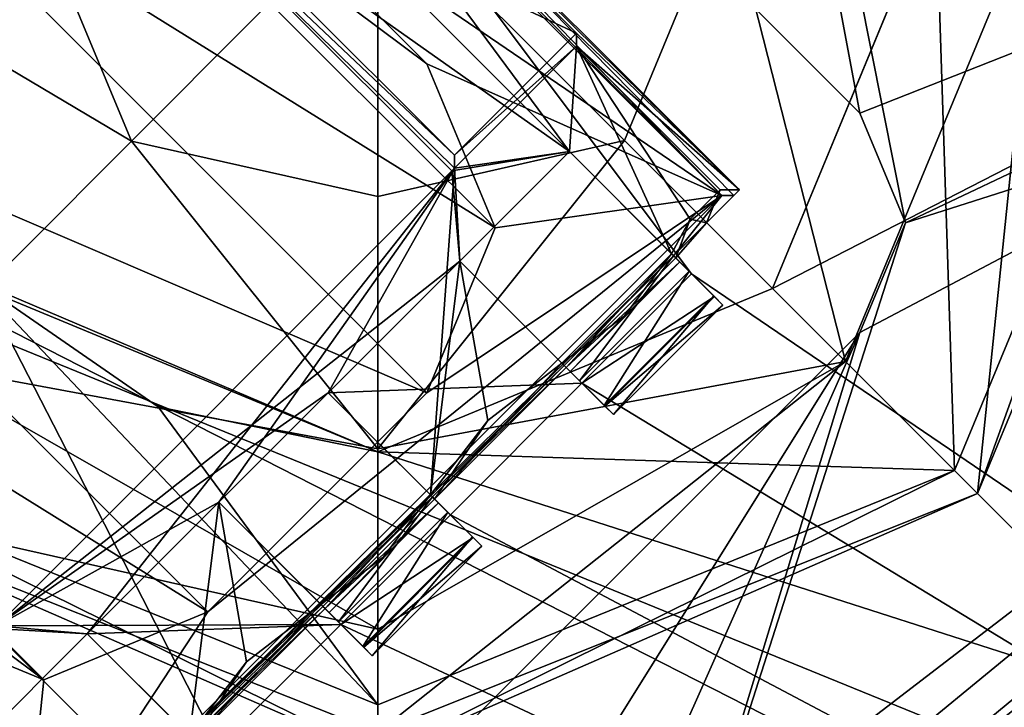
# Model space of a CAD drawing. Header units: millimetres. Extents: x -78 to 78, y -78 to 78.
# Tile 442 of 449: x 46.58 to 49.75, y 45.11 to 47.32. Entities that reach past the tile are written whole.
import ezdxf

# ---------------------------------------------------------------- set-up
doc = ezdxf.new("R2010")
doc.units = ezdxf.units.MM
doc.header["$LTSCALE"] = 41.718519
for name, color, linetype in [('1208', 7, 'CONTINUOUS'), ('1223', 7, 'CONTINUOUS'), ('1257', 7, 'CONTINUOUS'), ('1258', 7, 'CONTINUOUS'), ('1279', 7, 'CONTINUOUS'), ('1283', 7, 'CONTINUOUS'), ('1296', 7, 'CONTINUOUS'), ('1302', 7, 'CONTINUOUS'), ('1403', 7, 'CONTINUOUS'), ('1533', 7, 'CONTINUOUS'), ('1578', 7, 'CONTINUOUS'), ('1657', 7, 'CONTINUOUS'), ('1742', 7, 'CONTINUOUS'), ('1745', 7, 'CONTINUOUS'), ('1769', 7, 'CONTINUOUS'), ('2704', 7, 'CONTINUOUS'), ('2720', 7, 'CONTINUOUS'), ('2728', 7, 'CONTINUOUS'), ('2737', 7, 'CONTINUOUS'), ('4671', 7, 'CONTINUOUS'), ('4673', 7, 'CONTINUOUS'), ('4684', 7, 'CONTINUOUS'), ('4686', 7, 'CONTINUOUS'), ('4687', 7, 'CONTINUOUS'), ('4701', 7, 'CONTINUOUS'), ('4702', 7, 'CONTINUOUS'), ('4703', 7, 'CONTINUOUS'), ('4704', 7, 'CONTINUOUS'), ('4714', 7, 'CONTINUOUS'), ('4717', 7, 'CONTINUOUS'), ('4720', 7, 'CONTINUOUS'), ('4721', 7, 'CONTINUOUS'), ('4722', 7, 'CONTINUOUS'), ('4728', 7, 'CONTINUOUS'), ('4729', 7, 'CONTINUOUS'), ('4731', 7, 'CONTINUOUS'), ('4734', 7, 'CONTINUOUS'), ('4739', 7, 'CONTINUOUS'), ('4741', 7, 'CONTINUOUS'), ('4742', 7, 'CONTINUOUS'), ('4752', 7, 'CONTINUOUS'), ('4753', 7, 'CONTINUOUS'), ('4755', 7, 'CONTINUOUS'), ('4757', 7, 'CONTINUOUS'), ('4761', 7, 'CONTINUOUS'), ('4764', 7, 'CONTINUOUS'), ('4765', 7, 'CONTINUOUS'), ('4766', 7, 'CONTINUOUS'), ('4773', 7, 'CONTINUOUS'), ('4774', 7, 'CONTINUOUS'), ('4777', 7, 'CONTINUOUS'), ('4783', 7, 'CONTINUOUS'), ('4784', 7, 'CONTINUOUS'), ('4786', 7, 'CONTINUOUS'), ('4787', 7, 'CONTINUOUS'), ('4789', 7, 'CONTINUOUS'), ('4792', 7, 'CONTINUOUS'), ('732', 7, 'CONTINUOUS'), ('739', 7, 'CONTINUOUS'), ('740', 7, 'CONTINUOUS'), ('741', 7, 'CONTINUOUS'), ('742', 7, 'CONTINUOUS'), ('743', 7, 'CONTINUOUS'), ('744', 7, 'CONTINUOUS')]:
    doc.layers.add(name, color=color, linetype=linetype)

msp = doc.modelspace()

# ---------------------------------------------------------------- linework, layer by layer
at = {"layer": '1208', "color": 7, "linetype": 'CONTINUOUS'}
for points in [[(57.5796, 45.5225, 26.0387), (54.9919, 48.7334, 23.3613), (48.7564, 43.9488, 23.3613), (57.5796, 45.5225, 26.0387)], [(51.2662, 40.678, 26.0387), (57.5796, 45.5225, 26.0387), (48.7564, 43.9488, 23.3613), (51.2662, 40.678, 26.0387)]]:
    msp.add_3dface(points, dxfattribs=at)
at = {"layer": '1223', "color": 7, "linetype": 'CONTINUOUS'}
for points in [[(54.6036, 49.122, 23.2), (47.0226, 49.2853, 23.2), (49.2853, 47.0226, 23.2), (54.6036, 49.122, 23.2)], [(54.6036, 49.122, 23.2), (49.2853, 46.3155, 23.2), (48.4248, 44.3809, 23.2), (54.6036, 49.122, 23.2)], [(49.2853, 46.3155, 23.2), (54.6036, 49.122, 23.2), (49.4318, 46.669, 23.2), (49.2853, 46.3155, 23.2)], [(54.6036, 49.122, 23.2), (49.2853, 47.0226, 23.2), (49.4318, 46.669, 23.2), (54.6036, 49.122, 23.2)], [(49.2853, 46.3155, 23.2), (47.0226, 44.0528, 23.2), (48.4248, 44.3809, 23.2), (49.2853, 46.3155, 23.2)]]:
    msp.add_3dface(points, dxfattribs=at)
at = {"layer": '1257', "color": 7, "linetype": 'CONTINUOUS'}
for points in [[(54.6036, 49.122, 23.2), (48.4248, 44.3809, 23.2), (48.5977, 44.1555, 23.2412), (54.6036, 49.122, 23.2)], [(54.7084, 49.0211, 23.2104), (54.6036, 49.122, 23.2), (48.5977, 44.1555, 23.2412), (54.7084, 49.0211, 23.2104)], [(54.8092, 48.9212, 23.2413), (54.7084, 49.0211, 23.2104), (48.5977, 44.1555, 23.2412), (54.8092, 48.9212, 23.2413)], [(48.7564, 43.9488, 23.3613), (54.8092, 48.9212, 23.2413), (48.5977, 44.1555, 23.2412), (48.7564, 43.9488, 23.3613)], [(54.9044, 48.8246, 23.292), (54.8092, 48.9212, 23.2413), (48.7564, 43.9488, 23.3613), (54.9044, 48.8246, 23.292)], [(54.9919, 48.7334, 23.3613), (54.9044, 48.8246, 23.292), (48.7564, 43.9488, 23.3613), (54.9919, 48.7334, 23.3613)]]:
    msp.add_3dface(points, dxfattribs=at)
at = {"layer": '1258', "color": 7, "linetype": 'CONTINUOUS'}
for points in [[(49.2853, 46.3155, 22.2), (47.0226, 44.0528, 22.2), (49.2853, 46.3155, 23.2), (49.2853, 46.3155, 22.2)], [(47.0226, 44.0528, 22.2), (47.0226, 44.0528, 23.2), (49.2853, 46.3155, 23.2), (47.0226, 44.0528, 22.2)]]:
    msp.add_3dface(points, dxfattribs=at)
at = {"layer": '1279', "color": 7, "linetype": 'CONTINUOUS'}
for points in [[(49.2853, 47.0226, 22.2), (49.4318, 46.669, 22.2), (49.2853, 47.0226, 23.2), (49.2853, 47.0226, 22.2)], [(49.2853, 47.0226, 23.2), (49.4318, 46.669, 22.2), (49.4318, 46.669, 23.2), (49.2853, 47.0226, 23.2)], [(49.4318, 46.669, 22.2), (49.2853, 46.3155, 22.2), (49.4318, 46.669, 23.2), (49.4318, 46.669, 22.2)], [(49.2853, 46.3155, 22.2), (49.2853, 46.3155, 23.2), (49.4318, 46.669, 23.2), (49.2853, 46.3155, 22.2)]]:
    msp.add_3dface(points, dxfattribs=at)
at = {"layer": '1283', "color": 7, "linetype": 'CONTINUOUS'}
msp.add_3dface([(53.7064, 48.033, 22.2), (51.9134, 39.8345, 23.6504), (48.6183, 44.1288, 22.2), (53.7064, 48.033, 22.2)], dxfattribs=at)
at = {"layer": '1296', "color": 7, "linetype": 'CONTINUOUS'}
for points in [[(47.0226, 49.2853, 22.2), (49.2853, 47.0226, 22.2), (47.0226, 49.2853, 23.2), (47.0226, 49.2853, 22.2)], [(47.0226, 49.2853, 23.2), (49.2853, 47.0226, 22.2), (49.2853, 47.0226, 23.2), (47.0226, 49.2853, 23.2)]]:
    msp.add_3dface(points, dxfattribs=at)
at = {"layer": '1302', "color": 7, "linetype": 'CONTINUOUS'}
for points in [[(47.0226, 49.2853, 22.2), (48.033, 53.7064, 22.2), (49.2853, 47.0226, 22.2), (47.0226, 49.2853, 22.2)], [(48.033, 53.7064, 22.2), (53.7064, 48.033, 22.2), (49.4318, 46.669, 22.2), (48.033, 53.7064, 22.2)], [(49.2853, 47.0226, 22.2), (48.033, 53.7064, 22.2), (49.4318, 46.669, 22.2), (49.2853, 47.0226, 22.2)], [(53.7064, 48.033, 22.2), (48.6183, 44.1288, 22.2), (49.4318, 46.669, 22.2), (53.7064, 48.033, 22.2)], [(49.4318, 46.669, 22.2), (48.6183, 44.1288, 22.2), (49.2853, 46.3155, 22.2), (49.4318, 46.669, 22.2)], [(47.5897, 43.6025, 22.2), (47.0226, 44.0528, 22.2), (49.2853, 46.3155, 22.2), (47.5897, 43.6025, 22.2)], [(48.6183, 44.1288, 22.2), (47.5897, 43.6025, 22.2), (49.2853, 46.3155, 22.2), (48.6183, 44.1288, 22.2)]]:
    msp.add_3dface(points, dxfattribs=at)
at = {"layer": '1403', "color": 7, "linetype": 'CONTINUOUS'}
msp.add_3dface([(42.4509, 58.4347, 17.2), (58.4307, 42.456, 17.2), (54.2573, 47.5689, 19.2), (42.4509, 58.4347, 17.2)], dxfattribs=at)
at = {"layer": '1533', "color": 7, "linetype": 'CONTINUOUS'}
msp.add_3dface([(42.4509, 58.4347, 17.2), (55.9285, 49.9681, 17.2), (58.4307, 42.456, 17.2), (42.4509, 58.4347, 17.2)], dxfattribs=at)
at = {"layer": '1578', "color": 7, "linetype": 'CONTINUOUS'}
msp.add_3dface([(45.5729, 62.7263, 18.2349), (62.7263, 45.5729, 18.2349), (60.0243, 50.1314, -1), (45.5729, 62.7263, 18.2349)], dxfattribs=at)
at = {"layer": '1657', "color": 7, "linetype": 'CONTINUOUS'}
for points in [[(61.9149, 44.9883, 19.2), (45.5729, 62.7263, 18.2349), (44.9822, 61.9197, 19.2), (61.9149, 44.9883, 19.2)], [(62.7263, 45.5729, 18.2349), (45.5729, 62.7263, 18.2349), (61.9149, 44.9883, 19.2), (62.7263, 45.5729, 18.2349)]]:
    msp.add_3dface(points, dxfattribs=at)
at = {"layer": '1742', "linetype": 'CONTINUOUS'}
msp.add_3dface([(61.9149, 44.9883, 19.2), (44.9822, 61.9197, 19.2), (57.6995, 51.9363, 19.2), (61.9149, 44.9883, 19.2)], dxfattribs=at)
at = {"layer": '1745', "linetype": 'CONTINUOUS'}
for points in [[(48.0589, 59.3063, 28.7), (38.1672, 66.1075, 28.7), (34.3888, 46.4226, 28.7), (48.0589, 59.3063, 28.7)], [(42.4108, 39.2292, 28.7), (48.0589, 59.3063, 28.7), (34.3888, 46.4226, 28.7), (42.4108, 39.2292, 28.7)], [(56.7696, 51.03, 28.7), (48.0589, 59.3063, 28.7), (42.4108, 39.2292, 28.7), (56.7696, 51.03, 28.7)], [(48.9557, 30.6746, 28.7), (56.7696, 51.03, 28.7), (42.4108, 39.2292, 28.7), (48.9557, 30.6746, 28.7)], [(53.7961, 21.0623, 28.7), (56.7696, 51.03, 28.7), (48.9557, 30.6746, 28.7), (53.7961, 21.0623, 28.7)]]:
    msp.add_3dface(points, dxfattribs=at)
at = {"layer": '1769', "linetype": 'CONTINUOUS'}
for points in [[(45.0904, 57.9112, 26.2), (57.9112, 45.0904, 26.2), (40.2459, 51.5977, 26.2), (45.0904, 57.9112, 26.2)], [(57.9112, 45.0904, 26.2), (45.0904, 57.9112, 26.2), (55.4526, 49.9261, 26.2), (57.9112, 45.0904, 26.2)], [(40.2459, 51.5977, 26.2), (51.5977, 40.2459, 26.2), (38.9226, 49.0204, 26.2), (40.2459, 51.5977, 26.2)], [(40.2459, 51.5977, 26.2), (57.9112, 45.0904, 26.2), (51.5977, 40.2459, 26.2), (40.2459, 51.5977, 26.2)], [(51.5977, 40.2459, 26.2), (38.5908, 46.1373, 26.2), (38.9226, 49.0204, 26.2), (51.5977, 40.2459, 26.2)], [(51.5977, 40.2459, 26.2), (49.0204, 38.9226, 26.2), (38.5908, 46.1373, 26.2), (51.5977, 40.2459, 26.2)], [(49.0204, 38.9226, 26.2), (39.2938, 43.3296, 26.2), (38.5908, 46.1373, 26.2), (49.0204, 38.9226, 26.2)]]:
    msp.add_3dface(points, dxfattribs=at)
at = {"layer": '2704', "linetype": 'CONTINUOUS'}
for points in [[(56.6343, 41.1393, 21.67), (41.1445, 56.6312, 21.67), (48.7422, 46.505, 21.67), (56.6343, 41.1393, 21.67)], [(41.1445, 56.6312, 21.67), (46.8989, 48.3483, 21.67), (48.3484, 46.8987, 21.67), (41.1445, 56.6312, 21.67)], [(48.7422, 46.505, 21.67), (41.1445, 56.6312, 21.67), (48.3484, 46.8987, 21.67), (48.7422, 46.505, 21.67)], [(47.837, 40.2223, 21.67), (44.5959, 46.8329, 21.67), (31.2276, 54.1388, 21.67), (47.837, 40.2223, 21.67)], [(46.8989, 48.3483, 21.67), (46.8372, 47.9684, 21.67), (48.3484, 46.8987, 21.67), (46.8989, 48.3483, 21.67)], [(45.3696, 46.5008, 21.67), (46.8372, 47.9684, 21.67), (45.3432, 46.7927, 21.67), (45.3696, 46.5008, 21.67)], [(45.3432, 46.7927, 21.67), (46.8372, 47.9684, 21.67), (45.7675, 47.2169, 21.67), (45.3432, 46.7927, 21.67)], [(45.7675, 47.2169, 21.67), (46.8372, 47.9684, 21.67), (46.1211, 47.5705, 21.67), (45.7675, 47.2169, 21.67)], [(46.8372, 47.9684, 21.67), (47.9686, 46.8371, 21.67), (48.3484, 46.8987, 21.67), (46.8372, 47.9684, 21.67)], [(48.3484, 46.8987, 21.67), (47.9686, 46.8371, 21.67), (47.9949, 46.5452, 21.67), (48.3484, 46.8987, 21.67)], [(44.9897, 46.4391, 21.67), (44.5959, 46.8329, 21.67), (47.837, 40.2223, 21.67), (44.9897, 46.4391, 21.67)], [(47.9686, 46.8371, 21.67), (46.5009, 45.3694, 21.67), (47.9949, 46.5452, 21.67), (47.9686, 46.8371, 21.67)], [(46.5009, 45.3694, 21.67), (47.5706, 46.1209, 21.67), (47.9949, 46.5452, 21.67), (46.5009, 45.3694, 21.67)], [(47.9949, 46.5452, 21.67), (47.5706, 46.1209, 21.67), (48.3887, 46.1514, 21.67), (47.9949, 46.5452, 21.67)], [(48.7422, 46.505, 21.67), (48.3887, 46.1514, 21.67), (56.6343, 41.1393, 21.67), (48.7422, 46.505, 21.67)], [(46.4393, 44.9896, 21.67), (44.9897, 46.4391, 21.67), (47.837, 40.2223, 21.67), (46.4393, 44.9896, 21.67)], [(47.5706, 46.1209, 21.67), (47.9644, 45.7271, 21.67), (48.3887, 46.1514, 21.67), (47.5706, 46.1209, 21.67)], [(47.9644, 45.7271, 21.67), (56.6343, 41.1393, 21.67), (48.3887, 46.1514, 21.67), (47.9644, 45.7271, 21.67)], [(46.5009, 45.3694, 21.67), (47.2171, 45.7674, 21.67), (47.5706, 46.1209, 21.67), (46.5009, 45.3694, 21.67)], [(47.2171, 45.7674, 21.67), (46.5009, 45.3694, 21.67), (47.6109, 45.3736, 21.67), (47.2171, 45.7674, 21.67)], [(47.9644, 45.7271, 21.67), (47.6109, 45.3736, 21.67), (56.6343, 41.1393, 21.67), (47.9644, 45.7271, 21.67)], [(46.7928, 45.3431, 21.67), (46.5009, 45.3694, 21.67), (46.4393, 44.9896, 21.67), (46.7928, 45.3431, 21.67)], [(46.5009, 45.3694, 21.67), (46.7928, 45.3431, 21.67), (47.6109, 45.3736, 21.67), (46.5009, 45.3694, 21.67)], [(46.7928, 45.3431, 21.67), (47.1866, 44.9493, 21.67), (47.6109, 45.3736, 21.67), (46.7928, 45.3431, 21.67)], [(47.1866, 44.9493, 21.67), (56.6343, 41.1393, 21.67), (47.6109, 45.3736, 21.67), (47.1866, 44.9493, 21.67)]]:
    msp.add_3dface(points, dxfattribs=at)
at = {"layer": '2720', "linetype": 'CONTINUOUS'}
for points in [[(41.111, 56.6556, 20.074), (56.5926, 41.1966, 20.074), (31.2617, 54.1192, 20.074), (41.111, 56.6556, 20.074)], [(31.2617, 54.1192, 20.074), (56.5926, 41.1966, 20.074), (47.8792, 40.1721, 20.074), (31.2617, 54.1192, 20.074)]]:
    msp.add_3dface(points, dxfattribs=at)
at = {"layer": '2728', "linetype": 'CONTINUOUS'}
for points in [[(41.111, 56.6556, 20.074), (41.1445, 56.6312, 21.67), (56.5926, 41.1966, 20.074), (41.111, 56.6556, 20.074)], [(41.1445, 56.6312, 21.67), (56.6343, 41.1393, 21.67), (56.5926, 41.1966, 20.074), (41.1445, 56.6312, 21.67)]]:
    msp.add_3dface(points, dxfattribs=at)
at = {"layer": '2737', "linetype": 'CONTINUOUS'}
for points in [[(47.837, 40.2223, 21.67), (31.2276, 54.1388, 21.67), (31.2617, 54.1192, 20.074), (47.837, 40.2223, 21.67)], [(47.837, 40.2223, 21.67), (31.2617, 54.1192, 20.074), (47.8792, 40.1721, 20.074), (47.837, 40.2223, 21.67)]]:
    msp.add_3dface(points, dxfattribs=at)
at = {"layer": '4671', "linetype": 'CONTINUOUS'}
for points in [[(46.4923, 45.3608, 21.845), (47.9686, 46.8371, 21.67), (47.9772, 46.8457, 21.845), (46.4923, 45.3608, 21.845)], [(46.5009, 45.3694, 21.67), (47.9686, 46.8371, 21.67), (46.4923, 45.3608, 21.845), (46.5009, 45.3694, 21.67)]]:
    msp.add_3dface(points, dxfattribs=at)
at = {"layer": '4673', "linetype": 'CONTINUOUS'}
for points in [[(45.3696, 46.5008, 21.67), (45.3609, 46.4922, 21.845), (46.8458, 47.9771, 21.845), (45.3696, 46.5008, 21.67)], [(46.8372, 47.9684, 21.67), (45.3696, 46.5008, 21.67), (46.8458, 47.9771, 21.845), (46.8372, 47.9684, 21.67)]]:
    msp.add_3dface(points, dxfattribs=at)
at = {"layer": '4684', "linetype": 'CONTINUOUS'}
for points in [[(47.5706, 46.1209, 21.67), (47.2171, 45.7674, 21.67), (47.5706, 46.1209, 21.845), (47.5706, 46.1209, 21.67)], [(47.2171, 45.7674, 21.67), (47.2171, 45.7674, 21.845), (47.5706, 46.1209, 21.845), (47.2171, 45.7674, 21.67)]]:
    msp.add_3dface(points, dxfattribs=at)
at = {"layer": '4686', "linetype": 'CONTINUOUS'}
for points in [[(47.1866, 44.9493, 21.67), (46.7928, 45.3431, 21.67), (46.7928, 45.3431, 21.845), (47.1866, 44.9493, 21.67)], [(47.2603, 44.8756, 21.7623), (47.1866, 44.9493, 21.67), (46.7928, 45.3431, 21.845), (47.2603, 44.8756, 21.7623)], [(47.1223, 45.0136, 21.8612), (47.2603, 44.8756, 21.7623), (46.7928, 45.3431, 21.845), (47.1223, 45.0136, 21.8612)]]:
    msp.add_3dface(points, dxfattribs=at)
at = {"layer": '4687', "linetype": 'CONTINUOUS'}
for points in [[(47.9772, 46.8877, 22.27), (46.8372, 47.9684, 21.67), (46.8879, 47.9771, 22.27), (47.9772, 46.8877, 22.27)], [(47.9686, 46.8371, 21.67), (46.8372, 47.9684, 21.67), (47.9772, 46.8457, 21.845), (47.9686, 46.8371, 21.67)], [(47.9772, 46.8457, 21.845), (46.8372, 47.9684, 21.67), (47.9772, 46.8877, 22.27), (47.9772, 46.8457, 21.845)]]:
    msp.add_3dface(points, dxfattribs=at)
at = {"layer": '4701', "linetype": 'CONTINUOUS'}
for points in [[(47.9644, 45.7271, 21.67), (47.5706, 46.1209, 21.67), (47.5706, 46.1209, 21.845), (47.9644, 45.7271, 21.67)], [(47.9644, 45.7271, 21.67), (47.5706, 46.1209, 21.845), (48.0381, 45.6534, 21.7623), (47.9644, 45.7271, 21.67)], [(47.5706, 46.1209, 21.845), (47.9001, 45.7915, 21.8612), (48.0381, 45.6534, 21.7623), (47.5706, 46.1209, 21.845)], [(47.9001, 45.7915, 21.8612), (48.0656, 45.6259, 21.896), (48.0381, 45.6534, 21.7623), (47.9001, 45.7915, 21.8612)], [(48.0656, 45.6259, 21.896), (47.9001, 45.7915, 21.8612), (47.9264, 45.7652, 22.1542), (48.0656, 45.6259, 21.896)], [(47.9135, 45.778, 22.4493), (47.9065, 45.785, 22.6698), (48.0358, 45.6558, 22.5598), (47.9135, 45.778, 22.4493)], [(48.0358, 45.6558, 22.5598), (47.9065, 45.785, 22.6698), (47.9565, 45.7351, 22.652), (48.0358, 45.6558, 22.5598)], [(48.0656, 45.6259, 22.421), (47.9135, 45.778, 22.4493), (48.0358, 45.6558, 22.5598), (48.0656, 45.6259, 22.421)], [(47.9135, 45.778, 22.4493), (48.0656, 45.6259, 22.421), (47.9264, 45.7652, 22.1542), (47.9135, 45.778, 22.4493)], [(48.0656, 45.6259, 22.421), (48.0656, 45.6259, 21.896), (47.9264, 45.7652, 22.1542), (48.0656, 45.6259, 22.421)]]:
    msp.add_3dface(points, dxfattribs=at)
at = {"layer": '4702', "linetype": 'CONTINUOUS'}
for points in [[(47.2171, 45.7674, 21.67), (47.6109, 45.3736, 21.67), (47.6846, 45.2999, 21.7623), (47.2171, 45.7674, 21.67)], [(47.2171, 45.7674, 21.845), (47.2171, 45.7674, 21.67), (47.6846, 45.2999, 21.7623), (47.2171, 45.7674, 21.845)], [(47.5464, 45.4381, 21.8612), (47.2171, 45.7674, 21.845), (47.6846, 45.2999, 21.7623), (47.5464, 45.4381, 21.8612)], [(47.5728, 45.4116, 22.1557), (47.5464, 45.4381, 21.8612), (47.712, 45.2724, 21.896), (47.5728, 45.4116, 22.1557)], [(47.712, 45.2724, 21.896), (47.5464, 45.4381, 21.8612), (47.6846, 45.2999, 21.7623), (47.712, 45.2724, 21.896)], [(47.553, 45.4315, 22.6698), (47.56, 45.4245, 22.4493), (47.6029, 45.3815, 22.652), (47.553, 45.4315, 22.6698)], [(47.56, 45.4245, 22.4493), (47.5728, 45.4116, 22.1557), (47.712, 45.2724, 22.421), (47.56, 45.4245, 22.4493)], [(47.6029, 45.3815, 22.652), (47.56, 45.4245, 22.4493), (47.6822, 45.3022, 22.5598), (47.6029, 45.3815, 22.652)], [(47.6822, 45.3022, 22.5598), (47.56, 45.4245, 22.4493), (47.712, 45.2724, 22.421), (47.6822, 45.3022, 22.5598)], [(47.712, 45.2724, 22.421), (47.5728, 45.4116, 22.1557), (47.712, 45.2724, 21.896), (47.712, 45.2724, 22.421)]]:
    msp.add_3dface(points, dxfattribs=at)
at = {"layer": '4703', "linetype": 'CONTINUOUS'}
for points in [[(46.7928, 45.3431, 21.67), (46.4393, 44.9896, 21.67), (46.7928, 45.3431, 21.845), (46.7928, 45.3431, 21.67)], [(46.7928, 45.3431, 21.845), (46.4393, 44.9896, 21.67), (46.4393, 44.9896, 21.845), (46.7928, 45.3431, 21.845)]]:
    msp.add_3dface(points, dxfattribs=at)
at = {"layer": '4704', "linetype": 'CONTINUOUS'}
for points in [[(48.3706, 47.2391, 21.845), (47.9772, 46.8877, 22.27), (48.3706, 47.2811, 22.27), (48.3706, 47.2391, 21.845)], [(47.9772, 46.8457, 21.845), (47.9772, 46.8877, 22.27), (48.3706, 47.2391, 21.845), (47.9772, 46.8457, 21.845)]]:
    msp.add_3dface(points, dxfattribs=at)
at = {"layer": '4714', "linetype": 'CONTINUOUS'}
for points in [[(48.3887, 46.1514, 21.67), (48.7422, 46.505, 21.67), (48.8159, 46.4312, 21.7623), (48.3887, 46.1514, 21.67)], [(48.4624, 46.0777, 21.7623), (48.3887, 46.1514, 21.67), (48.8159, 46.4312, 21.7623), (48.4624, 46.0777, 21.7623)], [(48.8434, 46.4038, 21.896), (48.4624, 46.0777, 21.7623), (48.8159, 46.4312, 21.7623), (48.8434, 46.4038, 21.896)], [(48.4899, 46.0502, 21.896), (48.4624, 46.0777, 21.7623), (48.8434, 46.4038, 21.896), (48.4899, 46.0502, 21.896)]]:
    msp.add_3dface(points, dxfattribs=at)
at = {"layer": '4717', "linetype": 'CONTINUOUS'}
for points in [[(47.6109, 45.3736, 21.67), (47.9644, 45.7271, 21.67), (48.0381, 45.6534, 21.7623), (47.6109, 45.3736, 21.67)], [(47.6846, 45.2999, 21.7623), (47.6109, 45.3736, 21.67), (48.0381, 45.6534, 21.7623), (47.6846, 45.2999, 21.7623)], [(48.0656, 45.6259, 21.896), (47.6846, 45.2999, 21.7623), (48.0381, 45.6534, 21.7623), (48.0656, 45.6259, 21.896)], [(47.712, 45.2724, 21.896), (47.6846, 45.2999, 21.7623), (48.0656, 45.6259, 21.896), (47.712, 45.2724, 21.896)]]:
    msp.add_3dface(points, dxfattribs=at)
at = {"layer": '4720', "linetype": 'CONTINUOUS'}
for points in [[(48.3706, 47.2811, 22.27), (46.8879, 47.9771, 22.27), (47.2812, 48.3704, 22.27), (48.3706, 47.2811, 22.27)], [(47.9772, 46.8877, 22.27), (46.8879, 47.9771, 22.27), (48.3706, 47.2811, 22.27), (47.9772, 46.8877, 22.27)]]:
    msp.add_3dface(points, dxfattribs=at)
at = {"layer": '4721', "linetype": 'CONTINUOUS'}
msp.add_3dface([(46.8458, 47.9771, 21.845), (45.3609, 46.4922, 21.845), (46.5453, 47.9948, 21.845), (46.8458, 47.9771, 21.845)], dxfattribs=at)
at = {"layer": '4722', "linetype": 'CONTINUOUS'}
for points in [[(48.3484, 46.8987, 21.845), (47.9772, 46.8457, 21.845), (48.3706, 47.2391, 21.845), (48.3484, 46.8987, 21.845)], [(48.6779, 46.5693, 21.845), (48.3484, 46.8987, 21.845), (48.3706, 47.2391, 21.845), (48.6779, 46.5693, 21.845)], [(48.8346, 46.775, 21.845), (48.7375, 46.6809, 21.845), (48.3706, 47.2391, 21.845), (48.8346, 46.775, 21.845)], [(48.7375, 46.6809, 21.845), (48.6779, 46.5693, 21.845), (48.3706, 47.2391, 21.845), (48.7375, 46.6809, 21.845)], [(47.9949, 46.5452, 21.845), (47.9772, 46.8457, 21.845), (48.3484, 46.8987, 21.845), (47.9949, 46.5452, 21.845)], [(46.4923, 45.3608, 21.845), (47.9772, 46.8457, 21.845), (46.7928, 45.3431, 21.845), (46.4923, 45.3608, 21.845)], [(46.7928, 45.3431, 21.845), (47.9772, 46.8457, 21.845), (47.2171, 45.7674, 21.845), (46.7928, 45.3431, 21.845)], [(47.2171, 45.7674, 21.845), (47.9772, 46.8457, 21.845), (47.5706, 46.1209, 21.845), (47.2171, 45.7674, 21.845)], [(47.9772, 46.8457, 21.845), (47.9001, 45.7915, 21.8612), (47.5706, 46.1209, 21.845), (47.9772, 46.8457, 21.845)], [(47.9001, 45.7915, 21.8612), (47.9772, 46.8457, 21.845), (47.9949, 46.5452, 21.845), (47.9001, 45.7915, 21.8612)], [(48.0847, 46.0311, 21.845), (47.9001, 45.7915, 21.8612), (47.9949, 46.5452, 21.845), (48.0847, 46.0311, 21.845)], [(48.3242, 46.2159, 21.845), (48.0847, 46.0311, 21.845), (47.9949, 46.5452, 21.845), (48.3242, 46.2159, 21.845)], [(47.1223, 45.0136, 21.8612), (46.7928, 45.3431, 21.845), (47.2171, 45.7674, 21.845), (47.1223, 45.0136, 21.8612)], [(47.3069, 45.2533, 21.845), (47.1223, 45.0136, 21.8612), (47.2171, 45.7674, 21.845), (47.3069, 45.2533, 21.845)], [(47.5464, 45.4381, 21.8612), (47.3069, 45.2533, 21.845), (47.2171, 45.7674, 21.845), (47.5464, 45.4381, 21.8612)], [(46.4923, 45.3608, 21.845), (46.7928, 45.3431, 21.845), (46.4393, 44.9896, 21.845), (46.4923, 45.3608, 21.845)]]:
    msp.add_3dface(points, dxfattribs=at)
at = {"layer": '4728', "linetype": 'CONTINUOUS'}
for points in [[(47.9949, 46.5452, 21.67), (48.3887, 46.1514, 21.67), (48.4624, 46.0777, 21.7623), (47.9949, 46.5452, 21.67)], [(47.9949, 46.5452, 21.845), (47.9949, 46.5452, 21.67), (48.4624, 46.0777, 21.7623), (47.9949, 46.5452, 21.845)], [(48.3242, 46.2159, 21.845), (47.9949, 46.5452, 21.845), (48.4624, 46.0777, 21.7623), (48.3242, 46.2159, 21.845)], [(48.3506, 46.1895, 22.1557), (48.3242, 46.2159, 21.845), (48.4899, 46.0502, 21.896), (48.3506, 46.1895, 22.1557)], [(48.4899, 46.0502, 21.896), (48.3242, 46.2159, 21.845), (48.4624, 46.0777, 21.7623), (48.4899, 46.0502, 21.896)], [(48.3308, 46.2093, 22.6698), (48.3378, 46.2023, 22.4493), (48.3807, 46.1593, 22.652), (48.3308, 46.2093, 22.6698)], [(48.3378, 46.2023, 22.4493), (48.3506, 46.1895, 22.1557), (48.4899, 46.0502, 22.421), (48.3378, 46.2023, 22.4493)], [(48.3807, 46.1593, 22.652), (48.3378, 46.2023, 22.4493), (48.46, 46.0801, 22.5598), (48.3807, 46.1593, 22.652)], [(48.46, 46.0801, 22.5598), (48.3378, 46.2023, 22.4493), (48.4899, 46.0502, 22.421), (48.46, 46.0801, 22.5598)], [(48.4899, 46.0502, 22.421), (48.3506, 46.1895, 22.1557), (48.4899, 46.0502, 21.896), (48.4899, 46.0502, 22.421)]]:
    msp.add_3dface(points, dxfattribs=at)
at = {"layer": '4729', "linetype": 'CONTINUOUS'}
for points in [[(48.7422, 46.505, 21.67), (48.3484, 46.8987, 21.67), (48.3484, 46.8987, 21.845), (48.7422, 46.505, 21.67)], [(48.7422, 46.505, 21.67), (48.3484, 46.8987, 21.845), (48.8159, 46.4312, 21.7623), (48.7422, 46.505, 21.67)], [(48.3484, 46.8987, 21.845), (48.6779, 46.5693, 21.845), (48.8159, 46.4312, 21.7623), (48.3484, 46.8987, 21.845)], [(48.6779, 46.5693, 21.845), (48.8434, 46.4038, 21.896), (48.8159, 46.4312, 21.7623), (48.6779, 46.5693, 21.845)], [(48.8434, 46.4038, 21.896), (48.6779, 46.5693, 21.845), (48.7042, 46.543, 22.1542), (48.8434, 46.4038, 21.896)], [(48.6913, 46.5558, 22.4493), (48.6843, 46.5629, 22.6698), (48.8136, 46.4336, 22.5598), (48.6913, 46.5558, 22.4493)], [(48.8136, 46.4336, 22.5598), (48.6843, 46.5629, 22.6698), (48.7343, 46.5129, 22.652), (48.8136, 46.4336, 22.5598)], [(48.8434, 46.4038, 22.421), (48.6913, 46.5558, 22.4493), (48.8136, 46.4336, 22.5598), (48.8434, 46.4038, 22.421)], [(48.6913, 46.5558, 22.4493), (48.8434, 46.4038, 22.421), (48.7042, 46.543, 22.1542), (48.6913, 46.5558, 22.4493)], [(48.8434, 46.4038, 22.421), (48.8434, 46.4038, 21.896), (48.7042, 46.543, 22.1542), (48.8434, 46.4038, 22.421)]]:
    msp.add_3dface(points, dxfattribs=at)
at = {"layer": '4731', "linetype": 'CONTINUOUS'}
for points in [[(47.712, 45.2724, 22.421), (47.712, 45.2724, 21.896), (48.0656, 45.6259, 22.421), (47.712, 45.2724, 22.421)], [(47.712, 45.2724, 21.896), (48.0656, 45.6259, 21.896), (48.0656, 45.6259, 22.421), (47.712, 45.2724, 21.896)]]:
    msp.add_3dface(points, dxfattribs=at)
at = {"layer": '4734', "linetype": 'CONTINUOUS'}
for points in [[(46.7751, 48.8963, 22.47), (48.8965, 46.775, 22.47), (47.2812, 48.3704, 22.27), (46.7751, 48.8963, 22.47)], [(48.8965, 46.775, 22.47), (48.3706, 47.2811, 22.27), (47.2812, 48.3704, 22.27), (48.8965, 46.775, 22.47)], [(48.8965, 46.775, 22.47), (48.3706, 47.2391, 21.845), (48.3706, 47.2811, 22.27), (48.8965, 46.775, 22.47)], [(48.8965, 46.775, 22.47), (48.8346, 46.775, 21.845), (48.3706, 47.2391, 21.845), (48.8965, 46.775, 22.47)]]:
    msp.add_3dface(points, dxfattribs=at)
at = {"layer": '4739', "linetype": 'CONTINUOUS'}
for points in [[(48.3484, 46.8987, 21.67), (47.9949, 46.5452, 21.67), (48.3484, 46.8987, 21.845), (48.3484, 46.8987, 21.67)], [(47.9949, 46.5452, 21.67), (47.9949, 46.5452, 21.845), (48.3484, 46.8987, 21.845), (47.9949, 46.5452, 21.67)]]:
    msp.add_3dface(points, dxfattribs=at)
at = {"layer": '4741', "linetype": 'CONTINUOUS'}
for points in [[(47.56, 45.4245, 22.4493), (47.9135, 45.778, 22.4493), (47.9264, 45.7652, 22.1542), (47.56, 45.4245, 22.4493)], [(47.5728, 45.4116, 22.1557), (47.56, 45.4245, 22.4493), (47.9264, 45.7652, 22.1542), (47.5728, 45.4116, 22.1557)], [(47.5728, 45.4116, 22.1557), (47.9264, 45.7652, 22.1542), (47.7474, 45.5906, 21.9003), (47.5728, 45.4116, 22.1557)], [(47.9264, 45.7652, 22.1542), (47.9001, 45.7915, 21.8612), (47.7474, 45.5906, 21.9003), (47.9264, 45.7652, 22.1542)], [(47.5464, 45.4381, 21.8612), (47.5728, 45.4116, 22.1557), (47.7474, 45.5906, 21.9003), (47.5464, 45.4381, 21.8612)]]:
    msp.add_3dface(points, dxfattribs=at)
at = {"layer": '4742', "linetype": 'CONTINUOUS'}
for points in [[(48.8346, 46.775, 21.845), (48.7899, 46.6694, 22.46), (48.7375, 46.6809, 21.845), (48.8346, 46.775, 21.845)], [(48.8965, 46.775, 22.47), (48.7899, 46.6694, 22.46), (48.8346, 46.775, 21.845), (48.8965, 46.775, 22.47)], [(48.7375, 46.6809, 21.845), (48.6913, 46.5558, 22.4493), (48.6779, 46.5693, 21.845), (48.7375, 46.6809, 21.845)], [(48.7899, 46.6694, 22.46), (48.6913, 46.5558, 22.4493), (48.7375, 46.6809, 21.845), (48.7899, 46.6694, 22.46)], [(48.6779, 46.5693, 21.845), (48.3378, 46.2023, 22.4493), (48.3242, 46.2159, 21.845), (48.6779, 46.5693, 21.845)], [(48.6913, 46.5558, 22.4493), (48.3378, 46.2023, 22.4493), (48.6779, 46.5693, 21.845), (48.6913, 46.5558, 22.4493)], [(48.3378, 46.2023, 22.4493), (47.9135, 45.778, 22.4493), (48.3242, 46.2159, 21.845), (48.3378, 46.2023, 22.4493)], [(48.3242, 46.2159, 21.845), (47.9135, 45.778, 22.4493), (48.0847, 46.0311, 21.845), (48.3242, 46.2159, 21.845)], [(48.0847, 46.0311, 21.845), (47.9135, 45.778, 22.4493), (47.9001, 45.7915, 21.8612), (48.0847, 46.0311, 21.845)], [(47.9001, 45.7915, 21.8612), (47.56, 45.4245, 22.4493), (47.5464, 45.4381, 21.8612), (47.9001, 45.7915, 21.8612)], [(47.9135, 45.778, 22.4493), (47.56, 45.4245, 22.4493), (47.9001, 45.7915, 21.8612), (47.9135, 45.778, 22.4493)], [(47.56, 45.4245, 22.4493), (47.1357, 45.0002, 22.4493), (47.5464, 45.4381, 21.8612), (47.56, 45.4245, 22.4493)], [(47.5464, 45.4381, 21.8612), (47.1357, 45.0002, 22.4493), (47.3069, 45.2533, 21.845), (47.5464, 45.4381, 21.8612)], [(47.3069, 45.2533, 21.845), (47.1357, 45.0002, 22.4493), (47.1223, 45.0136, 21.8612), (47.3069, 45.2533, 21.845)]]:
    msp.add_3dface(points, dxfattribs=at)
at = {"layer": '4752', "linetype": 'CONTINUOUS'}
for points in [[(48.7042, 46.543, 22.1542), (48.6779, 46.5693, 21.845), (48.5252, 46.3684, 21.9003), (48.7042, 46.543, 22.1542)], [(48.3378, 46.2023, 22.4493), (48.6913, 46.5558, 22.4493), (48.7042, 46.543, 22.1542), (48.3378, 46.2023, 22.4493)], [(48.3506, 46.1895, 22.1557), (48.3378, 46.2023, 22.4493), (48.7042, 46.543, 22.1542), (48.3506, 46.1895, 22.1557)], [(48.3506, 46.1895, 22.1557), (48.7042, 46.543, 22.1542), (48.5252, 46.3684, 21.9003), (48.3506, 46.1895, 22.1557)], [(48.3242, 46.2159, 21.845), (48.3506, 46.1895, 22.1557), (48.5252, 46.3684, 21.9003), (48.3242, 46.2159, 21.845)]]:
    msp.add_3dface(points, dxfattribs=at)
at = {"layer": '4753', "linetype": 'CONTINUOUS'}
for points in [[(48.4899, 46.0502, 22.421), (48.4899, 46.0502, 21.896), (48.8434, 46.4038, 22.421), (48.4899, 46.0502, 22.421)], [(48.4899, 46.0502, 21.896), (48.8434, 46.4038, 21.896), (48.8434, 46.4038, 22.421), (48.4899, 46.0502, 21.896)]]:
    msp.add_3dface(points, dxfattribs=at)
at = {"layer": '4755', "linetype": 'CONTINUOUS'}
for points in [[(47.6029, 45.3815, 22.652), (47.6822, 45.3022, 22.5598), (47.9565, 45.7351, 22.652), (47.6029, 45.3815, 22.652)], [(47.6822, 45.3022, 22.5598), (48.0358, 45.6558, 22.5598), (47.9565, 45.7351, 22.652), (47.6822, 45.3022, 22.5598)], [(47.6822, 45.3022, 22.5598), (47.712, 45.2724, 22.421), (48.0358, 45.6558, 22.5598), (47.6822, 45.3022, 22.5598)], [(47.712, 45.2724, 22.421), (48.0656, 45.6259, 22.421), (48.0358, 45.6558, 22.5598), (47.712, 45.2724, 22.421)]]:
    msp.add_3dface(points, dxfattribs=at)
at = {"layer": '4757', "linetype": 'CONTINUOUS'}
for points in [[(47.553, 45.4315, 22.6698), (47.1287, 45.0072, 22.6698), (47.56, 45.4245, 22.4493), (47.553, 45.4315, 22.6698)], [(47.1287, 45.0072, 22.6698), (47.1357, 45.0002, 22.4493), (47.56, 45.4245, 22.4493), (47.1287, 45.0072, 22.6698)]]:
    msp.add_3dface(points, dxfattribs=at)
at = {"layer": '4761', "linetype": 'CONTINUOUS'}
for points in [[(47.553, 45.4315, 22.6698), (47.6029, 45.3815, 22.652), (47.9065, 45.785, 22.6698), (47.553, 45.4315, 22.6698)], [(47.6029, 45.3815, 22.652), (47.9565, 45.7351, 22.652), (47.9065, 45.785, 22.6698), (47.6029, 45.3815, 22.652)]]:
    msp.add_3dface(points, dxfattribs=at)
at = {"layer": '4764', "linetype": 'CONTINUOUS'}
msp.add_3dface([(47.9001, 45.7915, 21.8612), (47.5464, 45.4381, 21.8612), (47.7474, 45.5906, 21.9003), (47.9001, 45.7915, 21.8612)], dxfattribs=at)
at = {"layer": '4765', "linetype": 'CONTINUOUS'}
for points in [[(48.3308, 46.2093, 22.6698), (47.9065, 45.785, 22.6698), (48.3378, 46.2023, 22.4493), (48.3308, 46.2093, 22.6698)], [(47.9065, 45.785, 22.6698), (47.9135, 45.778, 22.4493), (48.3378, 46.2023, 22.4493), (47.9065, 45.785, 22.6698)]]:
    msp.add_3dface(points, dxfattribs=at)
at = {"layer": '4766', "linetype": 'CONTINUOUS'}
msp.add_3dface([(46.5807, 44.4987, 23.47), (44.4989, 46.5805, 23.47), (46.563, 44.4415, 22.67), (46.5807, 44.4987, 23.47)], dxfattribs=at)
at = {"layer": '4773', "linetype": 'CONTINUOUS'}
msp.add_3dface([(48.6779, 46.5693, 21.845), (48.3242, 46.2159, 21.845), (48.5252, 46.3684, 21.9003), (48.6779, 46.5693, 21.845)], dxfattribs=at)
at = {"layer": '4774', "linetype": 'CONTINUOUS'}
for points in [[(48.3807, 46.1593, 22.652), (48.46, 46.0801, 22.5598), (48.7343, 46.5129, 22.652), (48.3807, 46.1593, 22.652)], [(48.46, 46.0801, 22.5598), (48.8136, 46.4336, 22.5598), (48.7343, 46.5129, 22.652), (48.46, 46.0801, 22.5598)], [(48.46, 46.0801, 22.5598), (48.4899, 46.0502, 22.421), (48.8136, 46.4336, 22.5598), (48.46, 46.0801, 22.5598)], [(48.4899, 46.0502, 22.421), (48.8434, 46.4038, 22.421), (48.8136, 46.4336, 22.5598), (48.4899, 46.0502, 22.421)]]:
    msp.add_3dface(points, dxfattribs=at)
at = {"layer": '4777', "linetype": 'CONTINUOUS'}
for points in [[(48.8393, 46.7573, 23.47), (46.5807, 44.4987, 23.47), (48.6843, 46.5629, 22.6698), (48.8393, 46.7573, 23.47)], [(48.8788, 46.7573, 22.67), (48.8393, 46.7573, 23.47), (48.6843, 46.5629, 22.6698), (48.8788, 46.7573, 22.67)], [(48.6843, 46.5629, 22.6698), (46.5807, 44.4987, 23.47), (48.3308, 46.2093, 22.6698), (48.6843, 46.5629, 22.6698)], [(48.3308, 46.2093, 22.6698), (46.5807, 44.4987, 23.47), (47.9065, 45.785, 22.6698), (48.3308, 46.2093, 22.6698)], [(47.9065, 45.785, 22.6698), (46.5807, 44.4987, 23.47), (47.553, 45.4315, 22.6698), (47.9065, 45.785, 22.6698)], [(47.553, 45.4315, 22.6698), (46.5807, 44.4987, 23.47), (47.1287, 45.0072, 22.6698), (47.553, 45.4315, 22.6698)]]:
    msp.add_3dface(points, dxfattribs=at)
at = {"layer": '4783', "linetype": 'CONTINUOUS'}
for points in [[(48.3308, 46.2093, 22.6698), (48.3807, 46.1593, 22.652), (48.6843, 46.5629, 22.6698), (48.3308, 46.2093, 22.6698)], [(48.3807, 46.1593, 22.652), (48.7343, 46.5129, 22.652), (48.6843, 46.5629, 22.6698), (48.3807, 46.1593, 22.652)]]:
    msp.add_3dface(points, dxfattribs=at)
at = {"layer": '4784', "linetype": 'CONTINUOUS'}
for points in [[(48.8788, 46.7573, 22.67), (48.6843, 46.5629, 22.6698), (48.8965, 46.775, 22.47), (48.8788, 46.7573, 22.67)], [(48.8965, 46.775, 22.47), (48.6843, 46.5629, 22.6698), (48.7899, 46.6694, 22.46), (48.8965, 46.775, 22.47)], [(48.7899, 46.6694, 22.46), (48.6843, 46.5629, 22.6698), (48.6913, 46.5558, 22.4493), (48.7899, 46.6694, 22.46)]]:
    msp.add_3dface(points, dxfattribs=at)
at = {"layer": '4786', "linetype": 'CONTINUOUS'}
for points in [[(46.7751, 48.8963, 22.67), (48.8788, 46.7573, 22.67), (46.7751, 48.8963, 22.47), (46.7751, 48.8963, 22.67)], [(46.7751, 48.8963, 22.47), (48.8788, 46.7573, 22.67), (48.8965, 46.775, 22.47), (46.7751, 48.8963, 22.47)]]:
    msp.add_3dface(points, dxfattribs=at)
at = {"layer": '4787', "linetype": 'CONTINUOUS'}
for points in [[(48.8393, 46.7573, 23.47), (47.1597, 48.4369, 23.47), (47.1817, 47.8887, 23.47), (48.8393, 46.7573, 23.47)], [(47.8888, 47.1816, 23.47), (48.8393, 46.7573, 23.47), (47.1817, 47.8887, 23.47), (47.8888, 47.1816, 23.47)], [(48.1085, 46.6532, 23.47), (48.8393, 46.7573, 23.47), (47.8888, 47.1816, 23.47), (48.1085, 46.6532, 23.47)], [(46.5807, 44.4987, 23.47), (48.8393, 46.7573, 23.47), (47.1817, 45.4138, 23.47), (46.5807, 44.4987, 23.47)], [(47.1817, 45.4138, 23.47), (48.8393, 46.7573, 23.47), (47.8888, 46.1209, 23.47), (47.1817, 45.4138, 23.47)], [(47.8888, 46.1209, 23.47), (48.8393, 46.7573, 23.47), (48.1085, 46.6532, 23.47), (47.8888, 46.1209, 23.47)], [(44.4989, 46.5805, 23.47), (46.5807, 44.4987, 23.47), (46.1211, 45.4138, 23.47), (44.4989, 46.5805, 23.47)], [(46.1211, 45.4138, 23.47), (46.5807, 44.4987, 23.47), (46.6533, 45.1942, 23.47), (46.1211, 45.4138, 23.47)], [(46.6533, 45.1942, 23.47), (46.5807, 44.4987, 23.47), (47.1817, 45.4138, 23.47), (46.6533, 45.1942, 23.47)]]:
    msp.add_3dface(points, dxfattribs=at)
at = {"layer": '4789', "linetype": 'CONTINUOUS'}
for points in [[(46.1211, 47.8887, 23.47), (48.1085, 46.6532, 23.47), (46.6495, 48.1083, 23.47), (46.1211, 47.8887, 23.47)], [(48.1085, 46.6532, 23.47), (47.8888, 47.1816, 23.47), (46.6495, 48.1083, 23.47), (48.1085, 46.6532, 23.47)], [(47.8888, 47.1816, 23.47), (47.1817, 47.8887, 23.47), (46.6495, 48.1083, 23.47), (47.8888, 47.1816, 23.47)], [(46.1211, 47.8887, 23.47), (45.414, 47.1816, 23.47), (47.8888, 46.1209, 23.47), (46.1211, 47.8887, 23.47)], [(46.1211, 47.8887, 23.47), (47.8888, 46.1209, 23.47), (48.1085, 46.6532, 23.47), (46.1211, 47.8887, 23.47)], [(45.414, 47.1816, 23.47), (45.1943, 46.6493, 23.47), (47.1817, 45.4138, 23.47), (45.414, 47.1816, 23.47)], [(45.414, 47.1816, 23.47), (47.1817, 45.4138, 23.47), (47.8888, 46.1209, 23.47), (45.414, 47.1816, 23.47)], [(45.1943, 46.6493, 23.47), (45.414, 46.1209, 23.47), (46.6533, 45.1942, 23.47), (45.1943, 46.6493, 23.47)], [(45.1943, 46.6493, 23.47), (46.6533, 45.1942, 23.47), (47.1817, 45.4138, 23.47), (45.1943, 46.6493, 23.47)], [(45.414, 46.1209, 23.47), (46.1211, 45.4138, 23.47), (46.6533, 45.1942, 23.47), (45.414, 46.1209, 23.47)]]:
    msp.add_3dface(points, dxfattribs=at)
at = {"layer": '4792', "linetype": 'CONTINUOUS'}
for points in [[(46.7751, 48.8963, 22.67), (47.1669, 48.4544, 22.97), (48.8393, 46.7573, 23.47), (46.7751, 48.8963, 22.67)], [(48.8788, 46.7573, 22.67), (46.7751, 48.8963, 22.67), (48.8393, 46.7573, 23.47), (48.8788, 46.7573, 22.67)], [(47.1669, 48.4544, 22.97), (47.1597, 48.4369, 23.47), (48.8393, 46.7573, 23.47), (47.1669, 48.4544, 22.97)]]:
    msp.add_3dface(points, dxfattribs=at)
at = {"layer": '732', "color": 7, "linetype": 'CONTINUOUS'}
for points in [[(52.4299, 47.7485, -3), (51.076, 44.4294, -3), (43.0301, 47.7115, -3), (52.4299, 47.7485, -3)], [(43.0301, 47.7115, -3), (51.076, 44.4294, -3), (44.4044, 44.4089, -3), (43.0301, 47.7115, -3)]]:
    msp.add_3dface(points, dxfattribs=at)
at = {"layer": '739', "color": 7, "linetype": 'CONTINUOUS'}
for points in [[(45.0783, 45.0783, 0.8), (47.73, 43.98, 0.8), (46.4572, 46.4572, 4), (45.0783, 45.0783, 0.8)], [(47.73, 43.98, 0.8), (47.73, 45.93, 4), (46.4572, 46.4572, 4), (47.73, 43.98, 0.8)]]:
    msp.add_3dface(points, dxfattribs=at)
at = {"layer": '740', "color": 7, "linetype": 'CONTINUOUS'}
for points in [[(49.53, 47.73, 4), (49.0028, 46.4572, 4), (51.48, 47.73, 0.8), (49.53, 47.73, 4)], [(51.48, 47.73, 0.8), (49.0028, 46.4572, 4), (50.3817, 45.0783, 0.8), (51.48, 47.73, 0.8)], [(49.0028, 46.4572, 4), (47.73, 45.93, 4), (50.3817, 45.0783, 0.8), (49.0028, 46.4572, 4)], [(47.73, 45.93, 4), (47.73, 43.98, 0.8), (50.3817, 45.0783, 0.8), (47.73, 45.93, 4)]]:
    msp.add_3dface(points, dxfattribs=at)
at = {"layer": '741', "color": 7, "linetype": 'CONTINUOUS'}
for points in [[(49.53, 47.7315, 8), (49.0028, 46.4572, 8), (49.53, 47.73, 4), (49.53, 47.7315, 8)], [(49.53, 47.73, 4), (49.0028, 46.4572, 8), (49.0028, 46.4572, 4), (49.53, 47.73, 4)], [(47.73, 45.93, 8), (47.73, 45.93, 4), (49.0028, 46.4572, 4), (47.73, 45.93, 8)], [(49.0028, 46.4572, 8), (47.73, 45.93, 8), (49.0028, 46.4572, 4), (49.0028, 46.4572, 8)]]:
    msp.add_3dface(points, dxfattribs=at)
at = {"layer": '742', "color": 7, "linetype": 'CONTINUOUS'}
for points in [[(46.4572, 46.4572, 4), (47.73, 45.93, 4), (46.4344, 46.4805, 8), (46.4572, 46.4572, 4)], [(46.4344, 46.4805, 8), (47.73, 45.93, 4), (47.0223, 46.075, 8), (46.4344, 46.4805, 8)], [(47.0223, 46.075, 8), (47.73, 45.93, 4), (47.73, 45.93, 8), (47.0223, 46.075, 8)]]:
    msp.add_3dface(points, dxfattribs=at)
at = {"layer": '743', "color": 7, "linetype": 'CONTINUOUS'}
for points in [[(47.73, 47.73, 11.5), (48.5257, 46.9343, 11.3474), (48.8553, 47.7309, 11.3474), (47.73, 47.73, 11.5)], [(47.73, 47.73, 11.5), (47.73, 46.7542, 11.3829), (48.5257, 46.9343, 11.3474), (47.73, 47.73, 11.5)], [(48.5257, 46.9343, 11.3474), (49.2383, 46.2217, 10.843), (48.8553, 47.7309, 11.3474), (48.5257, 46.9343, 11.3474)], [(48.8553, 47.7309, 11.3474), (49.2383, 46.2217, 10.843), (49.863, 47.7317, 10.843), (48.8553, 47.7309, 11.3474)], [(49.5903, 45.8697, 8.7517), (49.0028, 46.4572, 8), (49.53, 47.7315, 8), (49.5903, 45.8697, 8.7517)], [(49.2383, 46.2217, 10.843), (49.664, 45.796, 9.8775), (49.863, 47.7317, 10.843), (49.2383, 46.2217, 10.843)], [(50.3609, 47.7321, 8.7517), (49.5903, 45.8697, 8.7517), (49.53, 47.7315, 8), (50.3609, 47.7321, 8.7517)], [(49.664, 45.796, 9.8775), (49.5903, 45.8697, 8.7517), (50.3609, 47.7321, 8.7517), (49.664, 45.796, 9.8775)], [(49.863, 47.7317, 10.843), (49.664, 45.796, 9.8775), (50.465, 47.7321, 9.8775), (49.863, 47.7317, 10.843)], [(50.465, 47.7321, 9.8775), (49.664, 45.796, 9.8775), (50.3609, 47.7321, 8.7517), (50.465, 47.7321, 9.8775)], [(47.73, 46.7542, 11.3829), (47.73, 45.9403, 11.0866), (48.5257, 46.9343, 11.3474), (47.73, 46.7542, 11.3829)], [(48.5257, 46.9343, 11.3474), (47.73, 45.9403, 11.0866), (49.2383, 46.2217, 10.843), (48.5257, 46.9343, 11.3474)], [(49.5903, 45.8697, 8.7517), (47.73, 45.93, 8), (49.0028, 46.4572, 8), (49.5903, 45.8697, 8.7517)], [(47.73, 45.9403, 11.0866), (47.73, 45.3585, 10.5936), (49.2383, 46.2217, 10.843), (47.73, 45.9403, 11.0866)], [(47.73, 45.3585, 10.5936), (47.73, 45.025, 9.9821), (49.2383, 46.2217, 10.843), (47.73, 45.3585, 10.5936)], [(49.2383, 46.2217, 10.843), (47.73, 45.025, 9.9821), (49.664, 45.796, 9.8775), (49.2383, 46.2217, 10.843)], [(47.73, 45.1144, 8.7197), (47.73, 45.93, 8), (49.5903, 45.8697, 8.7517), (47.73, 45.1144, 8.7197)], [(47.73, 44.9491, 9.332), (47.73, 45.1144, 8.7197), (49.5903, 45.8697, 8.7517), (47.73, 44.9491, 9.332)], [(49.664, 45.796, 9.8775), (47.73, 44.9491, 9.332), (49.5903, 45.8697, 8.7517), (49.664, 45.796, 9.8775)], [(47.73, 45.025, 9.9821), (47.73, 44.9491, 9.332), (49.664, 45.796, 9.8775), (47.73, 45.025, 9.9821)]]:
    msp.add_3dface(points, dxfattribs=at)
at = {"layer": '744', "color": 7, "linetype": 'CONTINUOUS'}
for points in [[(46.6047, 47.7291, 11.3474), (45.597, 47.7283, 10.843), (46.9355, 46.933, 11.3474), (46.6047, 47.7291, 11.3474)], [(46.9355, 46.933, 11.3474), (45.597, 47.7283, 10.843), (46.2241, 46.2194, 10.843), (46.9355, 46.933, 11.3474)], [(47.73, 47.73, 11.5), (46.6047, 47.7291, 11.3474), (46.9355, 46.933, 11.3474), (47.73, 47.73, 11.5)], [(47.73, 47.73, 11.5), (46.9355, 46.933, 11.3474), (47.73, 46.7542, 11.3829), (47.73, 47.73, 11.5)], [(46.9355, 46.933, 11.3474), (46.2241, 46.2194, 10.843), (47.73, 45.9403, 11.0866), (46.9355, 46.933, 11.3474)], [(47.73, 46.7542, 11.3829), (46.9355, 46.933, 11.3474), (47.73, 45.9403, 11.0866), (47.73, 46.7542, 11.3829)], [(45.8726, 45.8668, 8.7517), (46.4344, 46.4805, 8), (47.73, 45.1144, 8.7197), (45.8726, 45.8668, 8.7517)], [(46.4344, 46.4805, 8), (47.0223, 46.075, 8), (47.73, 45.1144, 8.7197), (46.4344, 46.4805, 8)], [(46.2241, 46.2194, 10.843), (45.7991, 45.793, 9.8775), (47.73, 45.3585, 10.5936), (46.2241, 46.2194, 10.843)], [(47.73, 45.9403, 11.0866), (46.2241, 46.2194, 10.843), (47.73, 45.3585, 10.5936), (47.73, 45.9403, 11.0866)], [(47.0223, 46.075, 8), (47.73, 45.93, 8), (47.73, 45.1144, 8.7197), (47.0223, 46.075, 8)], [(45.7991, 45.793, 9.8775), (45.8726, 45.8668, 8.7517), (47.73, 44.9491, 9.332), (45.7991, 45.793, 9.8775)], [(47.73, 44.9491, 9.332), (45.8726, 45.8668, 8.7517), (47.73, 45.1144, 8.7197), (47.73, 44.9491, 9.332)], [(47.73, 45.3585, 10.5936), (45.7991, 45.793, 9.8775), (47.73, 45.025, 9.9821), (47.73, 45.3585, 10.5936)], [(47.73, 45.025, 9.9821), (45.7991, 45.793, 9.8775), (47.73, 44.9491, 9.332), (47.73, 45.025, 9.9821)]]:
    msp.add_3dface(points, dxfattribs=at)

doc.saveas('drawing.dxf')
